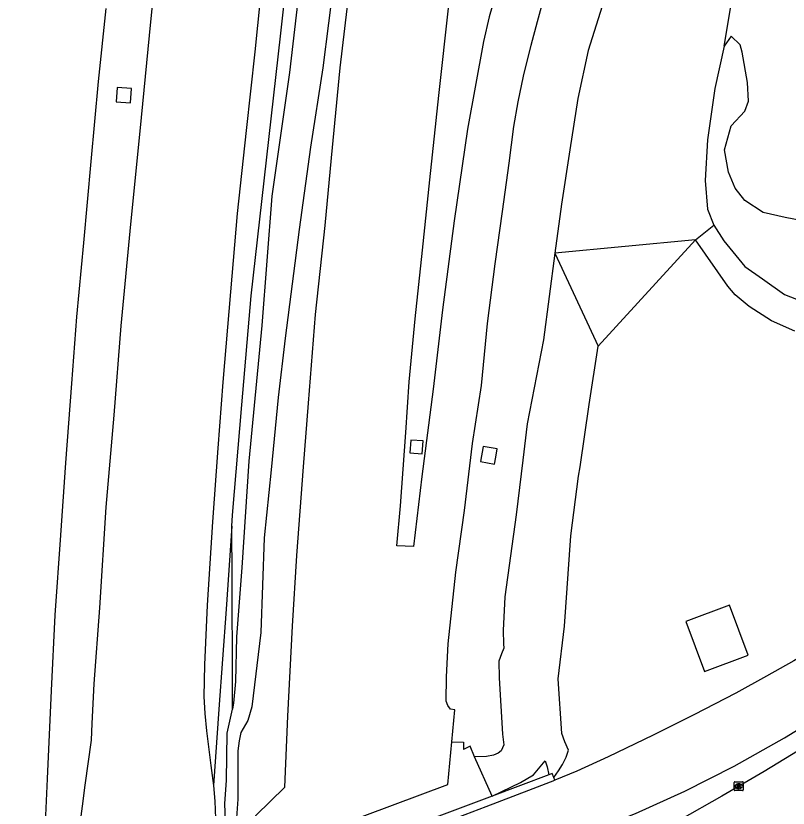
# Model space of a CAD drawing. Extents: x 157466 to 158888, y 383063 to 384677.
# Drawn here: x 157693.2 to 157780.1, y 383110.3 to 383199.4 of the extents above; entities that cross this region are included whole.
import ezdxf

# ---------------------------------------------------------------- set-up
doc = ezdxf.new("R2010")
doc.units = 0
for name, color, linetype in [('IMGEO_Berm_groen', 7, 'Continuous'), ('IMGEO_Grasland_overig', 7, 'Continuous'), ('IMGEO_Groenvoorziening', 7, 'Continuous'), ('IMGEO_Kolk', 7, 'Continuous'), ('IMGEO_Meer_plas_ven_vijver', 7, 'Continuous'), ('IMGEO_Moeras', 7, 'Continuous'), ('IMGEO_Muur', 7, 'Continuous'), ('IMGEO_Rijbaan_autosnelweg', 7, 'Continuous'), ('IMGEO_Rijbaan_autoweg', 7, 'Continuous'), ('IMGEO_Rijbaan_lokaal_gesloten', 7, 'Continuous'), ('IMGEO_Rijbaan_regionaal_gesloten', 7, 'Continuous')]:
    doc.layers.add(name, color=color, linetype=linetype)

msp = doc.modelspace()

# ---------------------------------------------------------------- linework, layer by layer
at = {"layer": 'IMGEO_Berm_groen'}
for points in [[(157736.797, 383299.325), (157736.403, 383293.361), (157736.035, 383289.676), (157735.228, 383281.593), (157734.357, 383270.977), (157732.838, 383261.825), (157731.113, 383251.044), (157729.855, 383242.309), (157728.238, 383233.659), (157726.877, 383221.528), (157726.386, 383213.41), (157723.999, 383193.055), (157722.028, 383179.122), (157720.895, 383164.57), (157719.416, 383149.293), (157718.645, 383137.338), (157718.039, 383129.541), (157717.94, 383124.5), (157717.721, 383122.086), (157717.576, 383121.413)], [(157717.51, 383141.989), (157717.592, 383143.212), (157718.645, 383155.635), (157719.705, 383167.907), (157721.139, 383180.853), (157723.014, 383197.464), (157724.833, 383213.617), (157725.85, 383224.366), (157727.577, 383237.956), (157729.246, 383249.443), (157731.2, 383263.042), (157732.085, 383271.584), (157732.15, 383272)], [(157729.025, 383203.662), (157727.761, 383193.552), (157726.371, 383184.659), (157725.074, 383175.363), (157723.505, 383163.144), (157722.748, 383156.454), (157721.928, 383148.344), (157721.138, 383140.69), (157720.763, 383130.044), (157719.755, 383121.647), (157719.319, 383120.108), (157718.519, 383118.781), (157718.334, 383117.837), (157718.208, 383116.717), (157718.178, 383111.275), (157718.046, 383109.168), (157717.687, 383108.165), (157717.258, 383107.26)], [(157759.192, 383200.517), (157757.63, 383195.512), (157756.438, 383190.108), (157755.554, 383184.333), (157754.623, 383178.222), (157753.881, 383172.7)], [(157706.114, 383189.622), (157706.235, 383191.244), (157704.613, 383191.365), (157704.492, 383189.744), (157706.114, 383189.622)], [(157758.755, 383162.263), (157769.7, 383174.229)], [(157780.868, 383163.925), (157778.257, 383165.084), (157775.731, 383166.728), (157774.153, 383168.041), (157773.335, 383169.016), (157769.7, 383174.229)], [(157753.881, 383172.7), (157752.594, 383162.944), (157750.76, 383153.509), (157750.252, 383149.402), (157749.495, 383143.274), (157748.237, 383134.051), (157748.065, 383130.234), (157748.105, 383128.77), (157748.128, 383128.265), (157747.865, 383127.614), (157747.556, 383126.8), (157747.614, 383124.938), (157747.957, 383118.586), (157748.119, 383117.368), (157747.829, 383116.715), (157747.495, 383116.46), (157746.946, 383116.222), (157746.18, 383116.08), (157744.823, 383116.045)], [(157753.753, 383113.696), (157754.268, 383114.453), (157754.714, 383115.192), (157755.131, 383115.984), (157755.415, 383116.769), (157754.971, 383117.735), (157754.642, 383118.675), (157754.255, 383124.812), (157754.943, 383130.758), (157755.654, 383140.888), (157756.546, 383147.616), (157756.702, 383148.685), (157757.723, 383155.689), (157758.755, 383162.263)], [(157738.93, 383150.129), (157739.04, 383151.582), (157737.66, 383151.687), (157737.55, 383150.234), (157738.93, 383150.129)], [(157747.211, 383149.74), (157747.376, 383150.681), (157745.787, 383150.959), (157745.49, 383149.258), (157747.078, 383148.98), (157747.211, 383149.74)], [(157717.51, 383141.989), (157716.885, 383132.652), (157716.056, 383121.403), (157715.669, 383116.02), (157715.44, 383112.809)], [(157717.576, 383121.413), (157717.573, 383124.492), (157717.543, 383136.114), (157717.51, 383141.989)], [(157770.694, 383125.65), (157775.629, 383127.493), (157773.536, 383133.1), (157768.601, 383131.257), (157770.694, 383125.65)], [(157717.258, 383107.26), (157716.805, 383108.885), (157716.719, 383110.754), (157716.901, 383113.419), (157716.99, 383118.687), (157717.576, 383121.413)], [(157742.288, 383117.737), (157743.601, 383117.685), (157743.577, 383116.87)], [(157744.823, 383116.045), (157744.35, 383117.25), (157743.577, 383116.87)]]:
    msp.add_lwpolyline(points, dxfattribs=at)
at = {"layer": 'IMGEO_Grasland_overig'}
for points in [[(157769.7, 383174.229), (157753.881, 383172.7)], [(157753.881, 383172.7), (157758.755, 383162.263)], [(157746.794, 383111.622), (157744.823, 383116.045)], [(157746.794, 383111.622), (157749.994, 383113.151), (157751.447, 383114.017), (157752.76, 383115.596), (157753.004, 383114.914), (157753.199, 383114.023)]]:
    msp.add_lwpolyline(points, dxfattribs=at)
at = {"layer": 'IMGEO_Groenvoorziening'}
msp.add_lwpolyline([(157772.934, 383196.013), (157771.885, 383191.256), (157771.059, 383185.455), (157770.764, 383180.894), (157771.049, 383177.666), (157771.75, 383175.848)], dxfattribs=at)
at = {"layer": 'IMGEO_Kolk'}
for p, q in [((157774.063, 383112.306), (157774.063, 383113.158)), ((157774.138, 383113.232), (157774.99, 383113.232)), ((157775.064, 383113.158), (157775.064, 383112.306)), ((157774.99, 383112.232), (157774.138, 383112.232)), ((157774.574, 383112.452), (157774.549, 383112.452)), ((157774.551, 383113.012), (157774.576, 383113.012))]:
    msp.add_line(p, q, dxfattribs=at)
for points in [[(157774.063, 383112.306), (157774.063, 383113.158)], [(157774.138, 383113.232), (157774.99, 383113.232)], [(157775.064, 383113.158), (157775.064, 383112.306)], [(157774.99, 383112.232), (157774.138, 383112.232)], [(157774.384, 383112.932), (157774.507, 383112.932), (157774.507, 383112.781), (157774.637, 383112.932), (157774.801, 383112.932), (157774.655, 383112.781), (157774.808, 383112.532), (157774.656, 383112.532), (157774.571, 383112.696), (157774.507, 383112.629), (157774.507, 383112.532), (157774.384, 383112.532), (157774.384, 383112.932)]]:
    msp.add_lwpolyline(points, dxfattribs=at)
for centre, start, end in [((157774.14, 383113.156), 91.55205, 178.44795), ((157774.14, 383113.156), 91.55205, 178.44795), ((157774.988, 383113.156), 1.55205, 88.44795), ((157774.988, 383113.156), 1.55205, 88.44795), ((157774.14, 383112.308), 181.55205, 268.44795), ((157774.14, 383112.308), 181.55205, 268.44795), ((157774.988, 383112.308), 271.55205, 358.44795), ((157774.988, 383112.308), 271.55205, 358.44795)]:
    msp.add_arc(centre, 0.0765, start, end, dxfattribs=at)
for centre, major_axis, ratio, start_param, end_param in [((157774.55, 383112.732), (-0.387, 0.002), 0.722429, 4.712389, 7.853982), ((157774.575, 383112.732), (-0.39, 0.002), 0.717154, 1.570796, 4.712389)]:
    msp.add_ellipse(centre, major_axis=major_axis, ratio=ratio, start_param=start_param, end_param=end_param, dxfattribs=at)
at = {"layer": 'IMGEO_Meer_plas_ven_vijver'}
for points in [[(157772.934, 383196.013), (157773.87, 383201.618), (157775.73, 383206.403)], [(157783.877, 383175.945), (157779.772, 383176.712), (157777.303, 383177.284), (157775.252, 383178.622), (157774.152, 383180.01), (157773.417, 383181.843), (157772.964, 383184.327), (157773.699, 383187.052), (157775.236, 383188.69), (157775.67, 383189.809), (157775.555, 383191.923), (157774.947, 383195.317), (157774.725, 383196.153), (157773.718, 383197.123), (157772.934, 383196.013)]]:
    msp.add_lwpolyline(points, dxfattribs=at)
at = {"layer": 'IMGEO_Moeras'}
for points in [[(157771.75, 383175.848), (157772.864, 383174.106), (157775.233, 383171.23), (157777.252, 383169.811), (157779.72, 383168.077), (157784.251, 383166.286), (157788.438, 383165.598), (157792.633, 383165.336), (157797.336, 383165.604), (157801.062, 383166.28), (157806.2, 383169.142), (157811.585, 383173.65), (157818.477, 383179.729), (157830.051, 383189.69), (157832.792, 383192.419)], [(157769.7, 383174.229), (157771.75, 383175.848)]]:
    msp.add_lwpolyline(points, dxfattribs=at)
at = {"layer": 'IMGEO_Muur'}
for points in [[(157753.199, 383114.023), (157746.794, 383111.622)], [(157753.753, 383113.696), (157753.577, 383114.164), (157753.199, 383114.023)], [(157693.209, 383090.59), (157697.953, 383092.375), (157707.327, 383095.892), (157716.879, 383099.488), (157725.883, 383102.852), (157735.275, 383106.365), (157741.859, 383108.831), (157743.76, 383109.539), (157746.153, 383110.462), (157750.953, 383112.268), (157753.871, 383113.395)], [(157753.871, 383113.395), (157753.753, 383113.696)], [(157746.794, 383111.622), (157693.238, 383091.552)]]:
    msp.add_lwpolyline(points, dxfattribs=at)
at = {"layer": 'IMGEO_Rijbaan_autosnelweg'}
for points in [[(157729.019, 383272.313), (157726.342, 383250.365), (157724.15, 383231.273), (157721.972, 383213.061), (157721.059, 383204.66), (157720.09, 383195.364), (157719.142, 383186.515), (157718.133, 383177.162), (157717.351, 383168.349), (157716.518, 383158.209), (157715.924, 383150.77), (157715.354, 383142.496), (157714.751, 383133.105), (157714.43, 383126.389), (157714.356, 383122.819), (157714.484, 383120.93), (157714.658, 383118.959), (157715.156, 383115.053), (157715.44, 383112.809)], [(157709.034, 383205.342), (157708.353, 383198.758), (157707.16, 383186.429), (157706.118, 383175.959), (157705.037, 383164.541), (157704.227, 383154.5), (157703.319, 383144.138), (157702.617, 383132.814), (157701.999, 383124.246), (157701.763, 383119.805), (157701.702, 383117.923), (157700.958, 383112.845), (157700.662, 383110.477), (157700.344, 383107.982), (157700.204, 383104.938), (157700.046, 383101.364), (157699.945, 383097.486)], [(157697.894, 383096.722), (157697.987, 383099.624), (157697.917, 383100.554), (157697.766, 383101.411), (157697.541, 383102.376), (157697.354, 383103.12), (157697.132, 383103.709), (157696.87, 383104.269), (157696.644, 383104.634), (157696.497, 383105.115), (157696.45, 383106.13), (157696.766, 383113.571), (157697.219, 383123.498), (157697.626, 383131.974), (157698.275, 383140.962), (157698.836, 383149.125), (157699.516, 383158.059), (157700.079, 383165.552), (157700.871, 383173.865), (157701.679, 383183.014), (157702.509, 383192.024), (157703.373, 383200.256)], [(157715.44, 383112.809), (157715.618, 383111.033), (157715.665, 383109.085), (157715.75, 383107.289)]]:
    msp.add_lwpolyline(points, dxfattribs=at)
at = {"layer": 'IMGEO_Rijbaan_autoweg'}
for points in [[(157720.229, 383108.011), (157720.219, 383109.446), (157723.473, 383112.632), (157723.805, 383120.63), (157724.334, 383130.728), (157724.847, 383138.707), (157725.578, 383148.661), (157726.129, 383155.819), (157726.941, 383165.805), (157728.017, 383175.816), (157728.742, 383183.442), (157729.701, 383193.587), (157730.745, 383202.454), (157731.705, 383211.346), (157732.405, 383217.824), (157733.562, 383227.199), (157735.241, 383240.434), (157736.808, 383253.184), (157738.701, 383268.213), (157740.276, 383281.976), (157741.994, 383297.344)], [(157747.332, 383202.319), (157746.479, 383199.326), (157745.841, 383196.525), (157744.019, 383186.661), (157742.54, 383176.339), (157741.24, 383166.331), (157740.185, 383157.408), (157738.904, 383147.596), (157737.954, 383139.723), (157736.099, 383139.764), (157736.478, 383144.281), (157737.09, 383152.544), (157737.485, 383158.246), (157738.152, 383165.313), (157738.969, 383173.055), (157739.807, 383180.951), (157740.795, 383190.457), (157741.948, 383200.611)], [(157742.288, 383117.737), (157742.612, 383121.317), (157742.106, 383121.406), (157741.837, 383121.811), (157741.647, 383122.318), (157741.676, 383125.036), (157741.869, 383128.751), (157742.74, 383136.83), (157743.707, 383143.743), (157744.602, 383151.308), (157745.615, 383157.819), (157746.299, 383164.803), (157747.149, 383171.529), (157747.982, 383177.405), (157748.723, 383182.845), (157749.26, 383186.952), (157749.745, 383189.761), (157750.353, 383192.617), (157751.183, 383196.11), (157751.897, 383198.776), (157752.662, 383201.569)], [(157720.229, 383108.011), (157720.33, 383104.877), (157741.824, 383112.916), (157742.288, 383117.737)]]:
    msp.add_lwpolyline(points, dxfattribs=at)
at = {"layer": 'IMGEO_Rijbaan_lokaal_gesloten'}
for points in [[(157833.241, 383159.628), (157829.959, 383157.397), (157827.228, 383155.652), (157820.574, 383151.518), (157811.333, 383145.77), (157802.303, 383140.218), (157790.64, 383132.924), (157784.127, 383128.91), (157780.771, 383126.837), (157777.67, 383125.113), (157774.219, 383123.196), (157769.519, 383120.772), (157764.937, 383118.477), (157759.871, 383116.035), (157756.35, 383114.421), (157753.871, 383113.395)], [(157742.241, 383101.737), (157744.503, 383102.53), (157748.327, 383104.014), (157757.104, 383107.333), (157762.931, 383109.672), (157768.506, 383112.188), (157774.039, 383114.998), (157779.721, 383118.166), (157789.739, 383124.312), (157800.32, 383130.851), (157811.034, 383137.47), (157820.807, 383143.567), (157831.48, 383150.154), (157841.31, 383156.253)]]:
    msp.add_lwpolyline(points, dxfattribs=at)
at = {"layer": 'IMGEO_Rijbaan_regionaal_gesloten'}
msp.add_lwpolyline([(157793.239, 383124.775), (157790.328, 383122.833), (157786.24, 383119.966), (157782.021, 383117.184), (157777.414, 383114.383), (157772.643, 383111.611), (157767.904, 383108.913), (157765.289, 383107.502)], dxfattribs=at)

doc.saveas('drawing.dxf')
